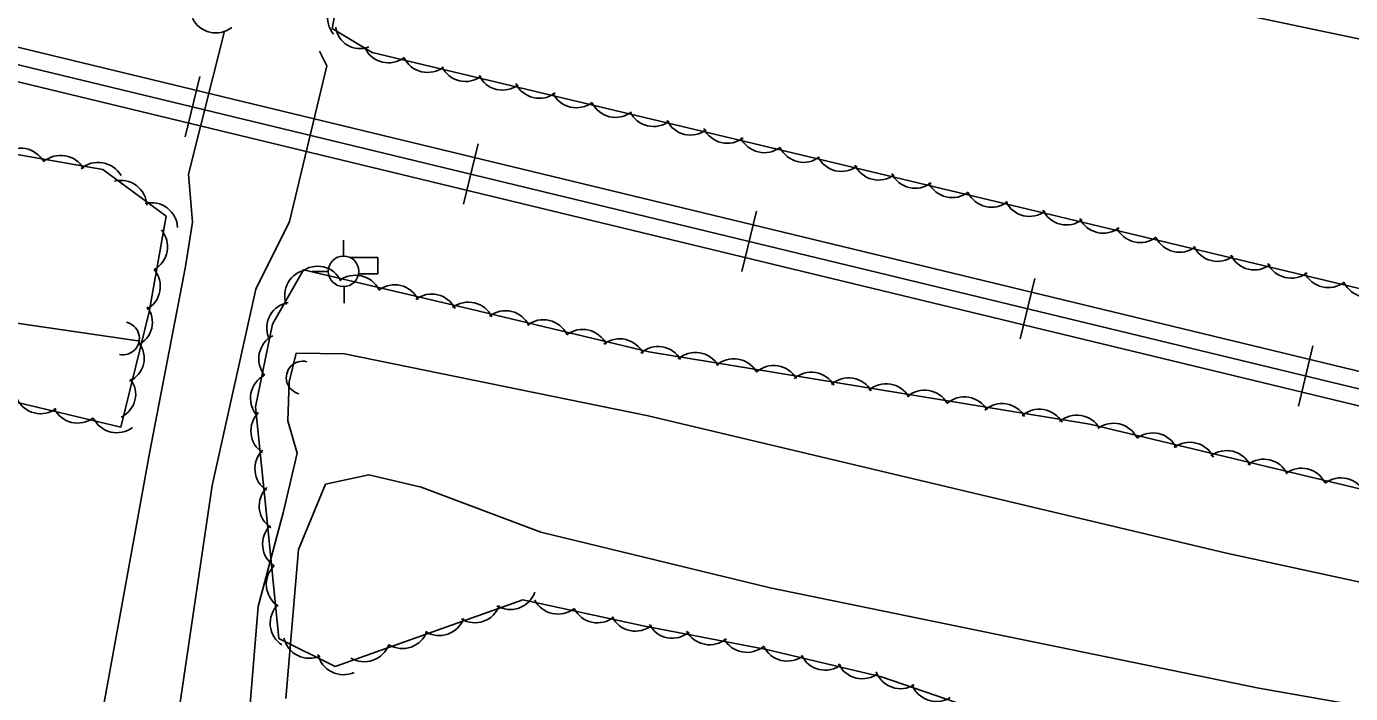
# Model space of a CAD drawing. Extents: x 1441650 to 1491889, y 345904 to 358319.
# Drawn here: x 1452998.5 to 1453183.5, y 352621.2 to 352714.4 of the extents above; entities that cross this region are included whole.
import ezdxf

# ---------------------------------------------------------------- set-up
doc = ezdxf.new("R2010")
doc.units = 0
for name, color, linetype in [('S_CROSS_DRAIN', 7, 'Continuous'), ('S_PARKING', 7, 'Continuous'), ('S_RAILROAD', 7, 'Continuous'), ('S_STREAM', 7, 'Continuous'), ('S_TREE', 7, 'Continuous')]:
    doc.layers.add(name, color=color, linetype=linetype)

msp = doc.modelspace()

# ---------------------------------------------------------------- linework, layer by layer
at = {"layer": 'S_CROSS_DRAIN'}
for centre, start, end in [((1453011.96, 352670.84), 257.5346, 77.8638), ((1453037.09, 352665.35), 76.1797, 256.5089)]:
    msp.add_arc(centre, 2.3, start, end, dxfattribs=at)
at = {"layer": 'S_PARKING'}
for points in [[(1453006.53, 352604.6), (1453015.74, 352655.05), (1453020.69, 352680.88), (1453021.7, 352687.09), (1453021.12, 352693.79), (1453026.17, 352713.76)], [(1453039.41, 352710.97), (1453040.44, 352708.91), (1453035.24, 352687.16), (1453030.55, 352677.71), (1453024.43, 352650.27), (1453017.32, 352602.02)]]:
    msp.add_lwpolyline(points, dxfattribs=at)
at = {"layer": 'S_RAILROAD'}
for p, q in [((1453022.71, 352707.4), (1453020.67, 352698.97)), ((1453022.25, 352705.5), (1453022.24, 352705.46)), ((1453021.14, 352700.92), (1453021.16, 352701.02)), ((1453061.59, 352698.01), (1453059.55, 352689.58)), ((1453061.13, 352696.1), (1453061.12, 352696.06)), ((1453060.02, 352691.52), (1453060.05, 352691.62)), ((1453100.47, 352688.61), (1453098.44, 352680.18)), ((1453100.01, 352686.7), (1453100, 352686.67)), ((1453042.79, 352682.32), (1453042.79, 352684.57)), ((1453047.59, 352682.16), (1453043.72, 352682.16)), ((1453047.59, 352679.84), (1453047.59, 352682.16)), ((1453098.91, 352682.12), (1453098.93, 352682.23)), ((1453040.7, 352680.19), (1453038.37, 352680.19)), ((1453047.59, 352679.84), (1453044.88, 352679.84)), ((1453139.36, 352679.21), (1453137.32, 352670.78)), ((1453042.87, 352675.77), (1453042.87, 352678.09)), ((1453138.89, 352677.31), (1453138.89, 352677.27)), ((1453137.79, 352672.73), (1453137.81, 352672.83)), ((1453178.24, 352669.82), (1453176.2, 352661.39)), ((1453177.78, 352667.91), (1453177.77, 352667.87)), ((1453176.67, 352663.33), (1453176.7, 352663.43))]:
    msp.add_line(p, q, dxfattribs=at)
for points in [[(1452497.32, 352832.35), (1453358.59, 352624.21)], [(1452496.76, 352830.04), (1453358.04, 352621.91)], [(1452496.22, 352827.77), (1453357.49, 352619.64)], [(1453021.66, 352703.2), (1453021.69, 352703.19)], [(1453060.54, 352693.8), (1453060.57, 352693.79)], [(1453099.43, 352684.4), (1453099.45, 352684.4)], [(1453138.31, 352675.01), (1453138.34, 352675)], [(1453177.19, 352665.61), (1453177.22, 352665.6)]]:
    msp.add_lwpolyline(points, dxfattribs=at)
msp.add_circle((1453042.79, 352680.21), 2.13, dxfattribs=at)
at = {"layer": 'S_STREAM'}
for points in [[(1453014.35, 352670.43), (1452964.55, 352677.7), (1452931.62, 352682.98), (1452902.32, 352693.73), (1452862.54, 352706.67), (1452823.79, 352717.26), (1452784, 352727.78)], [(1453029.2, 352612.99), (1453030.87, 352633.4), (1453034.38, 352646.64), (1453036.33, 352654.81), (1453035.01, 352659.32), (1453035.2, 352664.76), (1453036.15, 352668.76), (1453042.91, 352668.67), (1453085.36, 352660.01), (1453166.16, 352640.85), (1453242.13, 352624.36), (1453324.7, 352602.05)], [(1453183.4, 352619.76), (1453170.69, 352621.99), (1453102.38, 352635.99), (1453070.36, 352643.79), (1453053.61, 352650.06), (1453046.33, 352651.8), (1453040.27, 352650.48), (1453036.5, 352641.35), (1453034.74, 352620.54)]]:
    msp.add_lwpolyline(points, dxfattribs=at)
at = {"layer": 'S_TREE'}
for points in [[(1452480.77, 352827.89), (1452483.45, 352821.02), (1452492.56, 352816.88), (1452515.39, 352809.82), (1452594.35, 352792.11), (1452659.55, 352776.52), (1452765.84, 352751.11), (1452837.79, 352734.7), (1452896.88, 352718.93), (1452942.36, 352707.62), (1452982.19, 352699.12), (1453009.15, 352694.45), (1453018.01, 352687.9), (1453015.61, 352674.54), (1453011.68, 352658.45), (1452999.18, 352661.44), (1452980.11, 352666)], [(1452987.94, 352761.23), (1453000.14, 352757.25), (1453012.34, 352753.27), (1453024.54, 352749.29), (1453036.74, 352745.3), (1453048.94, 352741.32), (1453070.48, 352736.78), (1453092.02, 352732.23), (1453113.56, 352727.69), (1453135.11, 352723.14), (1453156.65, 352718.6), (1453178.19, 352714.05), (1453199.73, 352709.51), (1453221.28, 352704.96), (1453242.82, 352700.42), (1453264.36, 352695.87), (1453285.9, 352691.33), (1453307.45, 352686.78), (1453328.99, 352682.24), (1453350.53, 352677.69), (1453372.08, 352673.15)], [(1452987.94, 352761.23), (1453000.14, 352757.25), (1453012.34, 352753.27), (1453024.54, 352749.29), (1453036.74, 352745.3), (1453048.94, 352741.32), (1453070.48, 352736.78), (1453092.02, 352732.23), (1453113.56, 352727.69), (1453135.11, 352723.14), (1453156.65, 352718.6), (1453178.19, 352714.05), (1453199.73, 352709.51), (1453221.28, 352704.96), (1453242.82, 352700.42), (1453264.36, 352695.87), (1453285.9, 352691.33), (1453307.45, 352686.78), (1453328.99, 352682.24), (1453350.53, 352677.69), (1453372.08, 352673.15)], [(1453366.37, 352634.33), (1453242.33, 352664.03), (1453099.09, 352698.28), (1453046.8, 352710.78), (1453041.18, 352714.11), (1453044.43, 352731.16), (1453050.88, 352743.76), (1453073.47, 352739.18), (1453140.53, 352730.05), (1453231.92, 352706.76), (1453318.67, 352686.02), (1453415.78, 352666.32)], [(1453362.29, 352563.56), (1453267.59, 352597.99), (1453178.25, 352614.7), (1453156.52, 352615.76), (1453136.11, 352617.35), (1453117.95, 352623.57), (1453101.88, 352627.4), (1453084.66, 352630.67), (1453067.82, 352634.31), (1453041.6, 352625.03), (1453033.76, 352628.93), (1453031.97, 352646.72), (1453030.5, 352661.29), (1453032.85, 352672.82), (1453037.18, 352680.43), (1453060.59, 352674.92), (1453085.46, 352668.97), (1453147.06, 352658.84), (1453212.96, 352643.09), (1453289.61, 352624.73), (1453369.54, 352603.76)]]:
    msp.add_lwpolyline(points, dxfattribs=at)
msp.add_arc((1453024.94, 352717.14), 3.64, 205.9714, 307.5683, dxfattribs=at)
for centre, major_axis, ratio, start_param, end_param in [((1453044.19, 352715.67), (3.38, -1.36), 0.999057, 2.449968, 4.223168), ((1453045.18, 352714.92), (1.61, 3.27), 0.954593, 2.17904, 3.952241), ((1453049.05, 352712.97), (1.91, -3.1), 0.999543, 4.611516, 6.384717), ((1453054.53, 352711.63), (1.91, -3.1), 0.999543, 4.611516, 6.384717), ((1453059.82, 352710.36), (1.91, -3.1), 0.999543, 4.611516, 6.384717), ((1453064.99, 352709.16), (1.91, -3.1), 0.999543, 4.611516, 6.384717), ((1453070.14, 352708.01), (1.91, -3.1), 0.999543, 4.611516, 6.384717), ((1453075.31, 352706.69), (1.91, -3.1), 0.999543, 4.611516, 6.384717), ((1453080.8, 352705.35), (1.91, -3.1), 0.999543, 4.611516, 6.384717), ((1453086.09, 352704.08), (1.91, -3.1), 0.999543, 4.611516, 6.384717), ((1453091.25, 352702.88), (1.91, -3.1), 0.999543, 4.611516, 6.384717), ((1453096.41, 352701.73), (1.91, -3.1), 0.999543, 4.611516, 6.384717), ((1452997.72, 352693.79), (-3.59, 0.62), 0.988615, 3.825789, 5.598989), ((1453101.58, 352700.42), (3.31, -1.52), 0.999763, 4.020951, 5.794151), ((1453107.06, 352699.07), (3.31, -1.52), 0.999763, 4.020951, 5.794151), ((1453003.28, 352692.8), (-3.59, 0.62), 0.988615, 3.825789, 5.598989), ((1453008.53, 352691.82), (-3.59, 0.62), 0.988615, 3.825789, 5.598989), ((1453112.35, 352697.8), (3.31, -1.52), 0.999763, 4.020951, 5.794151), ((1453117.52, 352696.6), (3.31, -1.52), 0.999763, 4.020951, 5.794151), ((1453122.67, 352695.45), (3.31, -1.52), 0.999763, 4.020951, 5.794151), ((1453011.69, 352689.29), (-3.05, 1.99), 0.989645, 3.766028, 5.539228), ((1453127.85, 352694.14), (3.31, -1.52), 0.999763, 4.020951, 5.794151), ((1453015.98, 352686.17), (-3.05, 1.99), 0.989645, 3.766028, 5.539228), ((1453133.33, 352692.79), (3.31, -1.52), 0.999763, 4.020951, 5.794151), ((1453138.62, 352691.52), (3.31, -1.52), 0.999763, 4.020951, 5.794151), ((1453143.79, 352690.32), (3.31, -1.52), 0.999763, 4.020951, 5.794151), ((1453148.94, 352689.17), (3.31, -1.52), 0.999763, 4.020951, 5.794151), ((1453154.11, 352687.86), (3.31, -1.52), 0.999763, 4.020951, 5.794151), ((1453014.57, 352683.63), (-3.41, 1.28), 0.994652, 2.434255, 4.207455), ((1453159.6, 352686.51), (3.31, -1.52), 0.999763, 4.020951, 5.794151), ((1453164.89, 352685.24), (3.31, -1.52), 0.999763, 4.020951, 5.794151), ((1453039.15, 352677.28), (-3.45, -1.17), 0.995367, 3.266525, 5.039726), ((1453170.06, 352684.04), (3.31, -1.52), 0.999763, 4.020951, 5.794151), ((1453175.21, 352682.89), (3.31, -1.52), 0.999763, 4.020951, 5.794151), ((1453013.55, 352678.1), (-3.41, 1.28), 0.994652, 2.434255, 4.207455), ((1453038.2, 352676.86), (-3.4, 1.31), 0.987005, 5.24777, 7.02097), ((1453044.44, 352676.03), (-3.45, -1.17), 0.995367, 3.266525, 5.039726), ((1453180.38, 352681.58), (3.31, -1.52), 0.999763, 4.020951, 5.794151), ((1453049.92, 352674.7), (-3.45, -1.17), 0.995367, 3.266525, 5.039726), ((1453055.09, 352673.41), (-3.45, -1.17), 0.995367, 3.266525, 5.039726), ((1453185.87, 352680.23), (3.31, -1.52), 0.999763, 4.020951, 5.794151), ((1453012.45, 352673.13), (-3.5, 1.01), 0.97521, 2.295545, 4.068745), ((1453035.69, 352672.29), (-3.4, 1.31), 0.987005, 5.24777, 7.02097), ((1453060.24, 352672.27), (-3.6, 0.57), 0.996652, 3.746627, 5.519827), ((1453065.41, 352671.07), (-3.6, 0.57), 0.996652, 3.746627, 5.519827), ((1453070.7, 352669.81), (-3.6, 0.57), 0.996652, 3.746627, 5.519827), ((1453076.19, 352668.46), (-3.6, 0.57), 0.996652, 3.746627, 5.519827), ((1453011.3, 352668.11), (-3.5, 1.01), 0.97521, 2.295545, 4.068745), ((1453034.58, 352667.99), (3.55, -0.8), 0.997857, 2.275432, 4.048632), ((1453081.36, 352667.15), (-3.6, 0.57), 0.996652, 3.746627, 5.519827), ((1453086.73, 352666.07), (-3.41, 1.29), 0.996546, 4.026056, 5.799256), ((1453091.97, 352665.25), (-3.41, 1.29), 0.996546, 4.026056, 5.799256), ((1453097.33, 352664.36), (-3.41, 1.29), 0.996546, 4.026056, 5.799256), ((1453102.9, 352663.42), (-3.41, 1.29), 0.996546, 4.026056, 5.799256), ((1453108.15, 352662.48), (-3.41, 1.29), 0.996546, 4.026056, 5.799256), ((1453010.11, 352663.07), (-3.5, 1.01), 0.97521, 2.295545, 4.068745), ((1453033.42, 352662.48), (3.55, -0.8), 0.997857, 2.275432, 4.048632), ((1453113.37, 352661.69), (-3.41, 1.29), 0.996546, 4.026056, 5.799256), ((1453118.61, 352660.87), (-3.41, 1.29), 0.996546, 4.026056, 5.799256), ((1453000.44, 352663.92), (3.54, -0.85), 0.988476, 3.825789, 5.598989), ((1453123.98, 352659.98), (-3.41, 1.29), 0.996546, 4.026056, 5.799256), ((1453129.55, 352659.03), (-3.41, 1.29), 0.996546, 4.026056, 5.799256), ((1453005.61, 352662.61), (3.54, -0.85), 0.988476, 3.825789, 5.598989), ((1453033.48, 352657.9), (3.59, -0.61), 0.995376, 2.522685, 4.295886), ((1453134.8, 352658.1), (-3.41, 1.29), 0.996546, 4.026056, 5.799256), ((1453140.02, 352657.31), (-3.41, 1.29), 0.996546, 4.026056, 5.799256), ((1453011.09, 352661.26), (3.54, -0.85), 0.988476, 3.825789, 5.598989), ((1453145.26, 352656.49), (-3.41, 1.29), 0.996546, 4.026056, 5.799256), ((1453150.38, 352655.36), (-3.54, 0.85), 0.996673, 3.825789, 5.598989), ((1453155.87, 352654.01), (-3.54, 0.85), 0.996673, 3.825789, 5.598989), ((1453034.04, 352652.64), (3.59, -0.61), 0.995376, 2.522685, 4.295886), ((1453161.04, 352652.7), (-3.54, 0.85), 0.996673, 3.825789, 5.598989), ((1453166.19, 352651.54), (-3.54, 0.85), 0.996673, 3.825789, 5.598989), ((1453171.36, 352650.34), (-3.54, 0.85), 0.996673, 3.825789, 5.598989), ((1453176.65, 352649.08), (-3.54, 0.85), 0.996673, 3.825789, 5.598989), ((1453182.14, 352647.73), (-3.54, 0.85), 0.996673, 3.825789, 5.598989), ((1453034.64, 352647.42), (3.59, -0.61), 0.995376, 2.522685, 4.295886), ((1453035.11, 352642.11), (0.86, -3.54), 0.999667, 3.68869, 5.461891), ((1453035.64, 352636.49), (0.86, -3.54), 0.999667, 3.68869, 5.461891), ((1453066.09, 352636.6), (3.42, 1.24), 0.997601, 3.817608, 5.590808), ((1453036.18, 352631.07), (0.86, -3.54), 0.999667, 3.68869, 5.461891), ((1453061.14, 352634.76), (3.42, 1.24), 0.997601, 3.817608, 5.590808), ((1453072.75, 352635.96), (3.56, -0.77), 0.996672, 3.825789, 5.598989), ((1453078.26, 352634.74), (3.56, -0.77), 0.996672, 3.825789, 5.598989), ((1453056.15, 352632.96), (3.42, 1.24), 0.997601, 3.817608, 5.590808), ((1453083.58, 352633.58), (3.56, -0.77), 0.996672, 3.825789, 5.598989), ((1453088.72, 352632.6), (3.58, -0.68), 0.996675, 3.825789, 5.598989), ((1453038, 352629.79), (3.26, -1.62), 0.996865, 3.825789, 5.598989), ((1453051.02, 352631.15), (3.42, 1.24), 0.997601, 3.817608, 5.590808), ((1453093.93, 352631.68), (3.58, -0.68), 0.996675, 3.825789, 5.598989), ((1453099.15, 352630.62), (3.58, -0.68), 0.996675, 3.825789, 5.598989), ((1453045.69, 352629.3), (3.42, 1.24), 0.997601, 3.817608, 5.590808), ((1453104.79, 352629.4), (3.59, -0.64), 0.996662, 3.767374, 5.540575), ((1453042.76, 352627.5), (3.26, -1.62), 0.996865, 3.825789, 5.598989), ((1453110.08, 352628.14), (3.59, -0.64), 0.996662, 3.767374, 5.540575), ((1453115.25, 352626.94), (3.59, -0.64), 0.996662, 3.767374, 5.540575), ((1453120.61, 352625.54), (3.46, -1.13), 0.996713, 3.810593, 5.583794), ((1453125.63, 352623.75), (3.46, -1.13), 0.996713, 3.810593, 5.583794)]:
    msp.add_ellipse(centre, major_axis=major_axis, ratio=ratio, start_param=start_param, end_param=end_param, dxfattribs=at)

doc.saveas('drawing.dxf')
